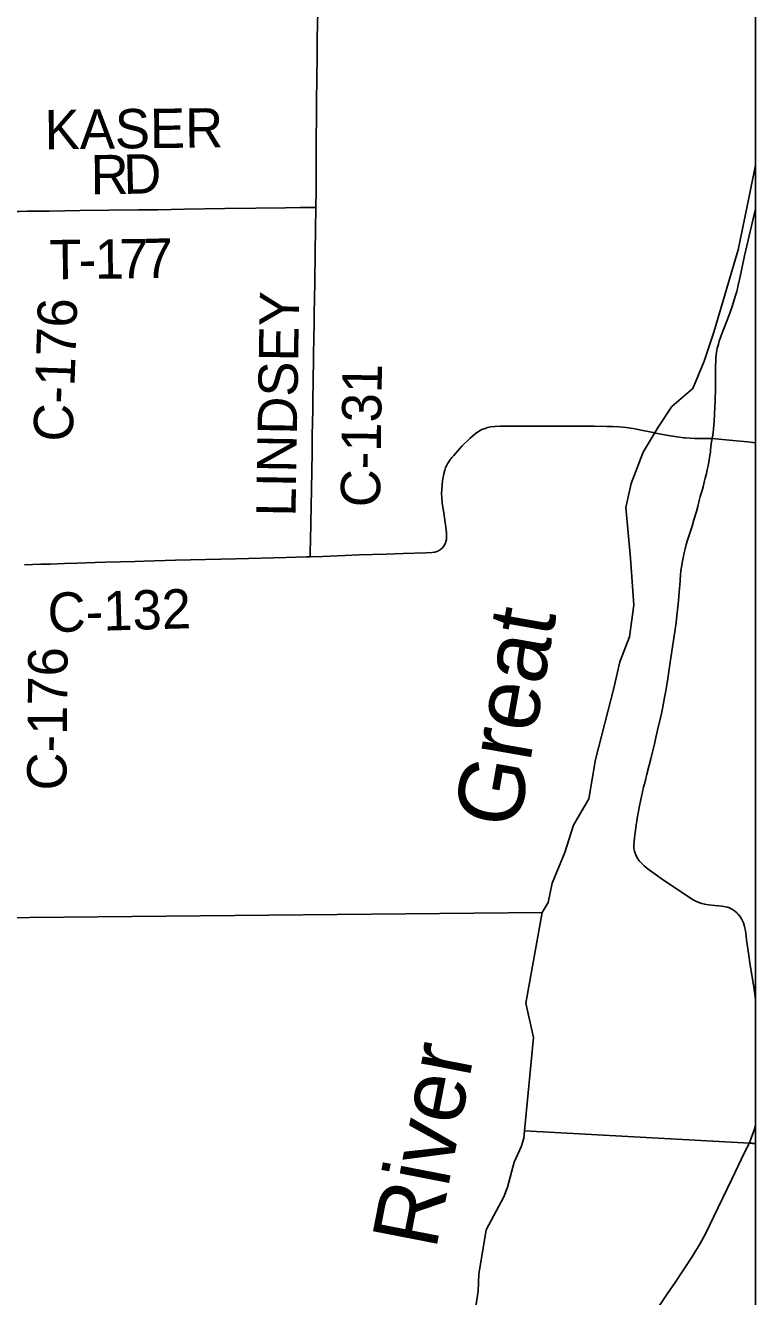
# Model space of a CAD drawing. Extents: x -87 to 2145, y -2128 to 440.
# Drawn here: x 314.32 to 342.13, y -467.17 to -418.74 of the extents above; entities that cross this region are included whole.
import ezdxf

# ---------------------------------------------------------------- set-up
doc = ezdxf.new("R2010")
doc.units = 0
for name, color, linetype in [('GM_X_Adjacent_County', 7, 'Continuous'), ('GM_X_County', 7, 'Continuous'), ('GM_X_County_Road', 7, 'Continuous'), ('GM_X_County_Road_Text', 7, 'Continuous'), ('GM_X_Major_River_Text', 7, 'Continuous'), ('GM_X_Township', 7, 'Continuous'), ('GM_X_Township_Road', 7, 'Continuous'), ('GM_X_Township_Road_Text', 7, 'Continuous'), ('SH_Border', 7, 'Continuous')]:
    doc.layers.add(name, color=color, linetype=linetype)

msp = doc.modelspace()

# ---------------------------------------------------------------- linework, layer by layer
at = {"layer": 'GM_X_Adjacent_County'}
for points in [[(208.542, -453.167), (221.675, -453.226), (221.963, -453.23), (240.007, -453.386), (248.276, -453.386), (254.91, -453.454), (261.564, -453.461), (287.823, -453.254), (291.936, -453.162), (313.165, -452.741), (334.004, -452.531), (333.38, -455.988), (333.666, -457.29), (333.32, -460.854), (341.891, -461.324), (342.126, -461.349), (342.126, -234.663)], [(342.126, -655.29), (342.126, -461.349), (341.891, -461.324), (333.32, -460.854), (333.666, -457.29), (333.38, -455.988), (334.004, -452.531), (313.165, -452.741), (291.936, -453.162), (287.823, -453.254), (261.564, -453.461), (254.91, -453.454), (248.276, -453.386), (240.007, -453.386), (221.963, -453.23), (221.675, -453.226), (208.542, -453.167)]]:
    msp.add_lwpolyline(points, dxfattribs=at)
at = {"layer": 'GM_X_County'}
for points in [[(208.542, -453.167), (221.675, -453.226), (221.963, -453.23), (240.007, -453.386), (248.276, -453.386), (254.91, -453.454), (261.564, -453.461), (287.823, -453.254), (291.936, -453.162), (313.165, -452.741), (334.004, -452.531), (333.38, -455.988), (333.666, -457.29), (333.32, -460.854), (341.891, -461.324), (342.126, -461.349), (342.126, -234.663)], [(342.126, -655.29), (342.126, -461.349), (341.891, -461.324), (333.32, -460.854), (333.666, -457.29), (333.38, -455.988), (334.004, -452.531), (313.165, -452.741), (291.936, -453.162), (287.823, -453.254), (261.564, -453.461), (254.91, -453.454), (248.276, -453.386), (240.007, -453.386), (221.963, -453.23), (221.675, -453.226), (208.542, -453.167)]]:
    msp.add_lwpolyline(points, dxfattribs=at)
at = {"layer": 'GM_X_County_Road'}
msp.add_line((341.893, -461.314), (342.126, -461.337), dxfattribs=at)
msp.add_line((341.893, -461.314), (342.126, -461.337), dxfattribs=at)
for points in [[(325.376, -425.672), (325.384, -425.045), (325.394, -423.586), (325.406, -421.699), (325.416, -420.682), (325.423, -419.994), (325.432, -419.223), (325.447, -418.206)], [(325.163, -438.982), (325.165, -438.804), (325.172, -438.345), (325.208, -436.426), (325.232, -435.016), (325.243, -434.327), (325.25, -433.901), (325.258, -433.36), (325.265, -433.032), (325.272, -432.277), (325.289, -431.424), (325.305, -430.49), (325.308, -430.277), (325.313, -430.096), (325.317, -429.719), (325.338, -428.555), (325.354, -427.358), (325.376, -425.672)], [(325.163, -438.982), (325.626, -438.969), (326.495, -438.933), (327.019, -438.914), (328.068, -438.882), (328.707, -438.864), (329.576, -438.836), (329.79, -438.823), (329.906, -438.804), (329.988, -438.78), (330.05, -438.752), (330.122, -438.706), (330.187, -438.651), (330.244, -438.587), (330.282, -438.53), (330.312, -438.468), (330.334, -438.403), (330.348, -438.319), (330.355, -438.202), (330.35, -438.069), (330.326, -437.857), (330.248, -437.322), (330.192, -436.934), (330.171, -436.724), (330.166, -436.578), (330.171, -436.416), (330.189, -436.255), (330.205, -436.082), (330.249, -435.83), (330.287, -435.682), (330.318, -435.588), (330.351, -435.515), (330.404, -435.417), (330.438, -435.363), (330.49, -435.284), (330.507, -435.263), (330.526, -435.24), (330.554, -435.205), (330.586, -435.171), (330.632, -435.128), (330.942, -434.771), (331.25, -434.471), (331.451, -434.306), (331.579, -434.21), (331.704, -434.139), (331.823, -434.091), (331.914, -434.064), (332.04, -434.037), (332.201, -434.018), (332.38, -434.011), (332.675, -434.009), (333.117, -434.012), (333.741, -434.009), (334.774, -434.004), (335.069, -434.005), (335.741, -434.01), (335.806, -434.01), (335.981, -434.012)], [(335.981, -434.012), (336.445, -434.016), (336.69, -434.023), (336.935, -434.037), (337.195, -434.062), (337.373, -434.085), (337.534, -434.111), (337.711, -434.143), (338.224, -434.25), (338.256, -434.256)], [(338.256, -434.256), (338.449, -434.297), (338.804, -434.366), (339.047, -434.406), (339.39, -434.449), (339.439, -434.454), (339.636, -434.467), (339.8, -434.473), (339.899, -434.475), (340.047, -434.475), (340.247, -434.477), (340.474, -434.479)], [(340.474, -434.479), (341.258, -434.556), (341.829, -434.609), (342.126, -434.637)], [(314.275, -439.291), (314.9, -439.271), (315.255, -439.26), (315.81, -439.242), (316.301, -439.228), (316.612, -439.217), (316.972, -439.207), (317.365, -439.195), (317.938, -439.176), (318.479, -439.163), (318.84, -439.152), (320.036, -439.115), (322.331, -439.056), (324.249, -439.011), (325.02, -438.986), (325.163, -438.982)]]:
    msp.add_lwpolyline(points, dxfattribs=at)
at = {"layer": 'GM_X_Township'}
for points in [[(313.165, -452.741), (334.004, -452.531), (334.222, -452.159), (334.378, -451.423), (334.864, -450.244), (335.186, -449.212), (335.777, -448.206), (336.03, -446.712), (336.729, -443.989), (336.95, -442.984), (337.321, -442.032), (337.487, -440.826), (337.367, -439.034), (337.179, -437.101), (337.389, -436.195), (337.845, -434.995), (338.415, -434.047), (338.941, -433.258), (339.741, -432.574), (340.17, -431.53), (340.539, -430.426), (341.459, -427.296), (341.894, -425.19), (342.126, -424.062), (342.126, -320.177)], [(208.542, -453.167), (221.675, -453.226), (221.963, -453.23), (240.007, -453.386), (248.276, -453.386), (254.91, -453.454), (261.564, -453.461), (287.823, -453.254), (291.936, -453.162), (313.165, -452.741), (334.004, -452.531), (333.38, -455.988), (333.666, -457.29), (333.32, -460.854), (333.294, -461.135), (333.2, -461.461), (332.933, -462.05), (332.682, -463.001), (332.537, -463.37), (331.871, -464.628), (331.581, -466.31), (331.554, -466.962), (331.412, -467.933)], [(342.126, -595.523), (342.126, -461.349), (341.891, -461.324), (333.32, -460.854), (333.294, -461.135), (333.2, -461.461), (332.933, -462.05), (332.682, -463.001), (332.537, -463.37), (331.871, -464.628), (331.581, -466.31), (331.554, -466.962), (331.412, -467.933)]]:
    msp.add_lwpolyline(points, dxfattribs=at)
msp.add_lwpolyline([(342.126, -461.349), (342.126, -424.062), (341.894, -425.19), (341.459, -427.296), (340.539, -430.426), (340.17, -431.53), (339.741, -432.574), (338.941, -433.258), (338.415, -434.047), (337.845, -434.995), (337.389, -436.195), (337.179, -437.101), (337.367, -439.034), (337.487, -440.826), (337.321, -442.032), (336.95, -442.984), (336.729, -443.989), (336.03, -446.712), (335.777, -448.206), (335.186, -449.212), (334.864, -450.244), (334.378, -451.423), (334.222, -452.159), (334.004, -452.531), (333.38, -455.988), (333.666, -457.29), (333.32, -460.854), (341.891, -461.324)], close=True, dxfattribs=at)
at = {"layer": 'GM_X_Township_Road'}
for points in [[(313.449, -425.835), (314.087, -425.827), (314.399, -425.824), (314.71, -425.82), (315.218, -425.812), (315.824, -425.805), (316.398, -425.797), (317.496, -425.783), (318.627, -425.772), (319.365, -425.761), (320.381, -425.741), (321.906, -425.72), (323.086, -425.704), (324.218, -425.686), (324.792, -425.676), (325.218, -425.673), (325.376, -425.672)], [(340.474, -434.479), (340.499, -434.345), (340.528, -434.126), (340.55, -433.8), (340.563, -433.572), (340.58, -433.265), (340.587, -433.085), (340.598, -432.522), (340.602, -432.336), (340.601, -432.114), (340.601, -431.931), (340.602, -431.805), (340.618, -431.413), (340.627, -431.283), (340.638, -431.203), (340.653, -431.113), (340.669, -431.041), (340.708, -430.885), (340.741, -430.774), (340.803, -430.591), (340.881, -430.395), (340.985, -430.135), (341.147, -429.701), (341.248, -429.414), (341.353, -429.071), (341.411, -428.872), (341.453, -428.703), (341.535, -428.302), (341.71, -427.516), (341.973, -426.374), (342.126, -425.732)], [(342.126, -455.848), (342.055, -455.363), (341.921, -454.538), (341.865, -454.173), (341.806, -453.743), (341.786, -453.583), (341.767, -453.433), (341.75, -453.319), (341.737, -453.237), (341.718, -453.126), (341.691, -453.016), (341.662, -452.927), (341.629, -452.846), (341.593, -452.771), (341.554, -452.716), (341.512, -452.657), (341.463, -452.598), (341.414, -452.549), (341.323, -452.468), (341.251, -452.419), (341.199, -452.39), (341.133, -452.361), (341.055, -452.331), (340.966, -452.312), (340.854, -452.293), (340.577, -452.262), (340.334, -452.237), (340.189, -452.217), (340.078, -452.192), (339.969, -452.156), (339.85, -452.104), (339.722, -452.033), (339.178, -451.674), (338.655, -451.325), (338.531, -451.241), (338.397, -451.143), (338.211, -451.009), (338.041, -450.885), (337.885, -450.759), (337.764, -450.648), (337.692, -450.566), (337.637, -450.491), (337.588, -450.406), (337.535, -450.279), (337.509, -450.195), (337.493, -450.09), (337.49, -449.953), (337.499, -449.843), (337.519, -449.679), (337.58, -449.213), (337.619, -448.949), (337.707, -448.466), (337.785, -448.111), (337.863, -447.755), (337.915, -447.547), (337.99, -447.27), (338.143, -446.676), (338.286, -446.064), (338.331, -445.864), (338.393, -445.59), (338.487, -445.173), (338.539, -444.951), (338.595, -444.695), (338.663, -444.349), (338.705, -444.095), (338.744, -443.86), (338.78, -443.625), (338.825, -443.358), (338.877, -442.996), (338.99, -442.255), (339.068, -441.752), (339.103, -441.492), (339.117, -441.346), (339.143, -441.117), (339.176, -440.792), (339.202, -440.511), (339.221, -440.318), (339.237, -440.061), (339.253, -439.898), (339.273, -439.657), (339.285, -439.536), (339.318, -439.295), (339.343, -439.148), (339.377, -438.965), (339.406, -438.835), (339.442, -438.678), (339.484, -438.519), (339.536, -438.349), (339.591, -438.166), (339.656, -437.964), (339.709, -437.811), (339.78, -437.573), (339.87, -437.256), (339.924, -437.067), (339.968, -436.892), (340.022, -436.686), (340.086, -436.464), (340.125, -436.317), (340.174, -436.135), (340.209, -435.991), (340.252, -435.815), (340.285, -435.671), (340.307, -435.564), (340.343, -435.375), (340.385, -435.13), (340.404, -434.996), (340.414, -434.902), (340.424, -434.817), (340.44, -434.667), (340.474, -434.479)], [(341.893, -461.314), (341.961, -461.134), (342.046, -460.893), (342.082, -460.778), (342.126, -460.62)], [(338.095, -468.062), (338.801, -467.015), (339.04, -466.662), (339.412, -466.103), (339.721, -465.62), (340.01, -465.144), (340.213, -464.77), (340.524, -464.138), (341.219, -462.689), (341.697, -461.7), (341.893, -461.314)]]:
    msp.add_lwpolyline(points, dxfattribs=at)
at = {"layer": 'SH_Border'}
msp.add_lwpolyline([(342.126, -654.78), (342.126, -234.78), (90.514, -234.78), (90.514, -654.78)], close=True, dxfattribs=at)

# ---------------------------------------------------------------- texts
at = {"layer": 'GM_X_County_Road_Text'}
for s, rotation, p in [('LINDSEY', 89.0371, (324.603, -437.463)), ('C-176', 88.0802, (316.113, -434.618)), ('C-131', 89.1841, (327.821, -437.105)), ('C-132', 1.6368, (315.181, -441.859)), ('C-176', 89.4666, (315.875, -447.893))]:
    msp.add_text(s, height=1.5, rotation=rotation, dxfattribs=at).set_placement(p)
at = {"layer": 'GM_X_Major_River_Text'}
for s, height, rotation, p in [('Great', 2.4958, 79.9943, (333.084, -449.399)), ('River', 2.493, 78.9753, (329.949, -465.421))]:
    msp.add_text(s, height=height, rotation=rotation, dxfattribs=at).set_placement(p)
at = {"layer": 'GM_X_Township_Road_Text'}
for s, rotation, p in [('KASER', 0.6248, (315.054, -423.461)), ('R', 0.5386, (316.806, -425.178)), ('D', 1.5303, (318.065, -425.165)), ('T', 0.6064, (315.23, -428.415)), ('1', 0.6475, (316.97, -428.396)), ('7', 0.7754, (317.897, -428.386)), ('7', 1.3507, (318.837, -428.373)), ('-', 0.6148, (316.353, -428.403))]:
    msp.add_text(s, height=1.5, rotation=rotation, dxfattribs=at).set_placement(p)

doc.saveas('drawing.dxf')
